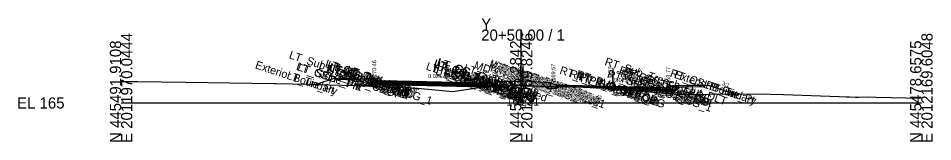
# Model space of a CAD drawing. Extents: x -26 to 3203, y -10 to 9532.
# Drawn here: x 974.3 to 1202.8, y 4490.3 to 4521.2 of the extents above; entities that cross this region are included whole.
import ezdxf

# ---------------------------------------------------------------- set-up
doc = ezdxf.new("R2010")
doc.units = 0
for name, color, linetype in [('Default', 7, 'Continuous'), ('Exist CMT Pavement', 7, 'Continuous'), ('Exist Cross Section Cell', 7, 'Continuous'), ('Exist XS Center Line Elevation Label', 7, 'Continuous'), ('Exist XS Ground Line', 7, 'Continuous'), ('Prop CMT Conc Surface', 7, 'Continuous'), ('Prop CMT Concrete Structures', 7, 'Continuous'), ('Prop CMT Pvmt Course 1', 7, 'Continuous'), ('Prop CMT Pvmt Course 1 CG', 7, 'Continuous'), ('Prop CMT Pvmt Course 2', 7, 'Continuous'), ('Prop CMT Pvmt Course 2 Wedge', 7, 'Continuous'), ('Prop CMT Pvmt Course 3', 7, 'Continuous'), ('Prop CMT Pvmt Course 3 Wedge', 7, 'Continuous'), ('Prop CMT Pvmt Surface', 7, 'Continuous'), ('Prop CMT Slope Grass', 7, 'Continuous'), ('Prop CMT Subgrade Earthwork', 7, 'Continuous'), ('Prop XS Hydro Elevations', 7, 'Continuous'), ('Prop XS Label Text', 7, 'Continuous'), ('Prop XS SE Text', 7, 'Continuous'), ('Prop XS Side Slope Text', 7, 'Continuous'), ('Scratch_Level_0', 7, 'Continuous')]:
    doc.layers.add(name, color=color, linetype=linetype)

msp = doc.modelspace()

# ---------------------------------------------------------------- linework, layer by layer
at = {"layer": 'Exist CMT Pavement'}
msp.add_lwpolyline([(1108.75, 4504.14), (1109.73, 4504.11), (1110.15, 4504.11), (1111.59, 4504.1), (1111.98, 4504.08), (1112.22, 4504.08), (1112.84, 4504.05), (1114.71, 4503.99), (1115.52, 4503.96), (1117.22, 4503.88), (1118.69, 4503.81), (1119.72, 4503.77), (1121.06, 4503.7), (1122.22, 4503.64), (1122.81, 4503.62), (1122.87, 4503.61), (1123, 4503.6), (1123.77, 4503.56), (1124.07, 4503.54)], dxfattribs=at)
at = {"layer": 'Exist Cross Section Cell'}
for p, q in [((1100, 4500), (1100, 4518.36)), ((1000, 4500), (1100, 4500)), ((1100, 4500), (1200, 4500))]:
    msp.add_line(p, q, dxfattribs=at)
at = {"layer": 'Exist XS Ground Line'}
msp.add_lwpolyline([(1000, 4505.36), (1004.11, 4505.33), (1016.12, 4505.21), (1038.27, 4504.86), (1038.72, 4504.84), (1046.79, 4504.68), (1048.7, 4504.64), (1058.6, 4504.34), (1066.36, 4504.06), (1074.11, 4503.72), (1082.88, 4502.84), (1091.12, 4504.15), (1098.32, 4504.33), (1099.02, 4504.32), (1100, 4504.31), (1100.4, 4504.3), (1102.22, 4504.26), (1103.5, 4504.24), (1104.72, 4504.23), (1107.49, 4504.17), (1109.73, 4504.11), (1110.15, 4504.11), (1111.59, 4504.1), (1112.22, 4504.08), (1112.84, 4504.05), (1114.71, 4503.99), (1115.52, 4503.96), (1117.22, 4503.88), (1118.69, 4503.81), (1119.72, 4503.77), (1121.06, 4503.7), (1122.22, 4503.64), (1122.87, 4503.61), (1124.07, 4503.54), (1129.72, 4502.97), (1140.1, 4502.1), (1154.04, 4502.24), (1162.24, 4502.2), (1165.59, 4502.09), (1179.45, 4501.6), (1181.22, 4501.52), (1182.08, 4501.5), (1183.53, 4501.46), (1184.27, 4501.44), (1186.69, 4501.52), (1188.62, 4501.42), (1200, 4501.19)], dxfattribs=at)
at = {"layer": 'Prop CMT Conc Surface'}
for points in [[(1058.75, 4506.05), (1053.75, 4506.15)], [(1063.25, 4505.46), (1063.25, 4505.96), (1062.75, 4505.96)], [(1065.25, 4505.5), (1063.25, 4505.46)], [(1091.25, 4504.96), (1093.25, 4504.91), (1093.25, 4505.08), (1094, 4505.33)], [(1108.75, 4504.55), (1108, 4504.57), (1108, 4504.74), (1107.24, 4504.99)], [(1134.75, 4503.9), (1136.75, 4503.77)], [(1136.75, 4503.77), (1136.75, 4504.27), (1137.25, 4504.27)]]:
    msp.add_lwpolyline(points, dxfattribs=at)
at = {"layer": 'Prop CMT Concrete Structures'}
for points in [[(1053.75, 4505.82), (1053.75, 4506.15)], [(1053.75, 4506.15), (1058.75, 4506.05)], [(1058.75, 4505.72), (1053.75, 4505.82)], [(1058.75, 4506.05), (1058.75, 4505.72)], [(1065.25, 4505.5), (1063.25, 4505.46), (1063.25, 4505.96), (1062.75, 4505.96)], [(1062.75, 4505.96), (1062.75, 4504.97), (1065.25, 4504.91)], [(1065.25, 4504.91), (1065.25, 4505.5)], [(1091.25, 4504.96), (1093.25, 4504.91), (1093.25, 4505.08), (1094, 4505.33)], [(1091.25, 4504.37), (1091.25, 4504.96)], [(1094, 4505.33), (1094, 4504.31)], [(1108.75, 4504.55), (1108, 4504.57), (1108, 4504.74), (1107.24, 4504.99)], [(1107.24, 4504.99), (1107.24, 4504.01)], [(1108.75, 4503.97), (1108.75, 4504.55)], [(1145.75, 4504.45), (1137.75, 4504.29)], [(1145.75, 4504.12), (1145.75, 4504.45)], [(1094, 4504.31), (1091.25, 4504.37)], [(1107.24, 4504.01), (1108.75, 4503.97)], [(1134.75, 4503.9), (1136.75, 4503.77), (1136.75, 4504.27), (1137.25, 4504.27)], [(1137.25, 4504.27), (1137.25, 4503.26), (1134.75, 4503.32)], [(1134.75, 4503.32), (1134.75, 4503.9)], [(1137.75, 4504.29), (1137.75, 4503.96)], [(1137.75, 4503.96), (1145.75, 4504.12)]]:
    msp.add_lwpolyline(points, dxfattribs=at)
at = {"layer": 'Prop CMT Pvmt Course 1'}
for points in [[(1091.25, 4504.96), (1065.25, 4505.5)], [(1065.25, 4505.5), (1065.25, 4505.25)], [(1065.25, 4505.25), (1091.25, 4504.71)], [(1091.25, 4504.71), (1091.25, 4504.96)], [(1091.25, 4504.71), (1091.25, 4504.71), (1091.25, 4504.71)], [(1108.75, 4504.55), (1134.75, 4503.9)], [(1108.75, 4504.3), (1108.75, 4504.55)], [(1134.75, 4503.65), (1124.07, 4503.92), (1108.75, 4504.3)], [(1108.75, 4504.3), (1108.75, 4504.3)], [(1134.75, 4503.9), (1134.75, 4503.65)]]:
    msp.add_lwpolyline(points, dxfattribs=at)
at = {"layer": 'Prop CMT Pvmt Course 1 CG'}
for points in [[(1065.25, 4504.91), (1062.25, 4504.98), (1061.92, 4504.65)], [(1061.92, 4504.65), (1065.25, 4504.58)], [(1065.25, 4504.58), (1065.25, 4504.91)], [(1091.25, 4504.37), (1094.5, 4504.3), (1094.84, 4503.96)], [(1091.25, 4504.04), (1091.25, 4504.37)], [(1094.84, 4503.96), (1091.25, 4504.04)], [(1108.75, 4503.97), (1106.74, 4504.02), (1106.41, 4503.7)], [(1106.41, 4503.7), (1108.75, 4503.64)], [(1108.75, 4503.64), (1108.75, 4503.97)], [(1134.75, 4503.32), (1137.75, 4503.25), (1138.09, 4502.9)], [(1134.75, 4502.99), (1134.75, 4503.32)], [(1138.09, 4502.9), (1134.75, 4502.99)]]:
    msp.add_lwpolyline(points, dxfattribs=at)
at = {"layer": 'Prop CMT Pvmt Course 2'}
for points in [[(1091.25, 4504.71), (1065.25, 4505.25)], [(1065.25, 4505.25), (1065.25, 4504.91)], [(1065.25, 4504.91), (1091.25, 4504.37)], [(1091.25, 4504.37), (1091.25, 4504.71)], [(1108.75, 4504.3), (1108.75, 4504.3)], [(1122.87, 4503.62), (1122.87, 4503.95)], [(1122.87, 4503.95), (1134.75, 4503.65)], [(1134.75, 4503.32), (1122.87, 4503.62)], [(1134.75, 4503.65), (1134.75, 4503.32)]]:
    msp.add_lwpolyline(points, dxfattribs=at)
msp.add_lwpolyline([(1108.75, 4504.3), (1108.75, 4503.97), (1108.75, 4503.97)], close=True, dxfattribs=at)
at = {"layer": 'Prop CMT Pvmt Course 2 Wedge'}
for points in [[(1108.75, 4504.14), (1108.75, 4504.3)], [(1108.75, 4504.3), (1109.73, 4504.28), (1110.15, 4504.27), (1111.59, 4504.23), (1111.98, 4504.22), (1112.22, 4504.22), (1112.84, 4504.2), (1114.71, 4504.16), (1115.52, 4504.14), (1117.22, 4504.09), (1118.69, 4504.06), (1119.72, 4504.03), (1121.06, 4504), (1122.22, 4503.97), (1122.81, 4503.95), (1122.87, 4503.95)], [(1122.87, 4503.62), (1122.81, 4503.62), (1122.62, 4503.62), (1122.22, 4503.64), (1121.06, 4503.7), (1119.72, 4503.77), (1118.69, 4503.81), (1117.22, 4503.88), (1115.52, 4503.96), (1114.71, 4503.99), (1112.84, 4504.05), (1112.22, 4504.08), (1111.98, 4504.08), (1111.59, 4504.1), (1110.15, 4504.11), (1109.73, 4504.11), (1108.75, 4504.14)], [(1122.87, 4503.95), (1122.87, 4503.62)]]:
    msp.add_lwpolyline(points, dxfattribs=at)
at = {"layer": 'Prop CMT Pvmt Course 3'}
for points in [[(1091.25, 4504.37), (1065.25, 4504.91)], [(1065.25, 4504.91), (1065.25, 4504.58)], [(1065.25, 4504.58), (1091.25, 4504.04)], [(1091.25, 4504.04), (1091.25, 4504.37)], [(1108.75, 4503.97), (1108.75, 4503.97), (1108.75, 4503.64), (1108.75, 4503.64)], [(1108.75, 4503.64), (1108.75, 4503.97)], [(1122.87, 4503.62), (1134.75, 4503.32)], [(1122.87, 4503.28), (1122.87, 4503.62)], [(1134.75, 4502.99), (1122.87, 4503.28)], [(1134.75, 4503.32), (1134.75, 4502.99)]]:
    msp.add_lwpolyline(points, dxfattribs=at)
at = {"layer": 'Prop CMT Pvmt Course 3 Wedge'}
for points in [[(1124.07, 4503.54), (1123.77, 4503.56), (1123, 4503.6), (1122.87, 4503.61), (1122.81, 4503.62), (1122.62, 4503.62)], [(1122.62, 4503.62), (1122.81, 4503.62)], [(1122.81, 4503.62), (1122.87, 4503.62)], [(1122.87, 4503.62), (1122.87, 4503.57)]]:
    msp.add_lwpolyline(points, dxfattribs=at)
at = {"layer": 'Prop CMT Pvmt Surface'}
for points in [[(1091.25, 4504.96), (1065.25, 4505.5)], [(1108.75, 4504.55), (1134.75, 4503.9)]]:
    msp.add_lwpolyline(points, dxfattribs=at)
at = {"layer": 'Prop CMT Slope Grass'}
for points in [[(1053.25, 4506.15), (1048.71, 4504.64)], [(1062.75, 4505.96), (1053.25, 4506.15)], [(1094, 4505.33), (1100.62, 4505.46)], [(1107.24, 4504.99), (1100.62, 4505.46)], [(1137.25, 4504.27), (1146.75, 4504.46)], [(1146.75, 4504.46), (1153.41, 4502.24)]]:
    msp.add_lwpolyline(points, dxfattribs=at)
at = {"layer": 'Prop CMT Subgrade Earthwork'}
for points in [[(1065.25, 4504.58), (1061.92, 4504.65), (1060.57, 4506)], [(1091.25, 4504.04), (1065.25, 4504.58)], [(1065.25, 4504.58), (1065.25, 4504.58)], [(1096.25, 4505.38), (1094.84, 4503.96)], [(1104.96, 4505.15), (1106.41, 4503.7)], [(1094.84, 4503.96), (1091.25, 4504.04)], [(1091.25, 4504.04), (1091.25, 4504.04)], [(1091.25, 4504.04), (1091.25, 4504.04)], [(1106.41, 4503.7), (1108.75, 4503.64)], [(1108.75, 4503.64), (1108.74, 4504.14)], [(1108.75, 4503.64), (1108.75, 4503.64)], [(1108.75, 4503.64), (1108.75, 4503.64)], [(1122.87, 4503.28), (1122.88, 4503.61)], [(1122.87, 4503.28), (1134.75, 4502.99)], [(1134.75, 4502.99), (1138.09, 4502.9), (1139.51, 4504.32)], [(1134.75, 4502.99), (1134.75, 4502.99)]]:
    msp.add_lwpolyline(points, dxfattribs=at)
at = {"layer": 'Prop XS Label Text'}
for p, q in [((1100.4, 4509.3), (1100.4, 4504.3)), ((1122.87, 4508.61), (1122.87, 4503.61))]:
    msp.add_line(p, q, dxfattribs=at)

# ---------------------------------------------------------------- texts
at = {"layer": 'Default'}
msp.add_text('-', height=0.0001, dxfattribs=at).set_placement((1000, 4500))
at = {"layer": 'Exist Cross Section Cell'}
for s, p in [('Y', (1090, 4518.36)), ('20+50.00 / 1', (1090, 4515.56)), ('EL 165', (974, 4498.6))]:
    msp.add_text(s, height=2.8, dxfattribs=at).set_placement(p)
for s, p in [('E 2011970.0444', (1002.8, 4490)), ('E 2012069.8246', (1102.8, 4490)), ('E 2012169.6048', (1202.8, 4490)), ('N 445491.9108', (1000, 4490)), ('N 445485.2842', (1100, 4490)), ('N 445478.6575', (1200, 4490))]:
    msp.add_text(s, height=2.8, rotation=90, dxfattribs=at).set_placement(p)
at = {"layer": 'Exist XS Center Line Elevation Label'}
msp.add_text('169.31', height=2, dxfattribs=at).set_placement((1096.32, 4499.31))
at = {"layer": 'Prop XS Hydro Elevations'}
for s, p in [('170.46', (1063.75, 4506.46)), ('169.91', (1093.75, 4505.91)), ('169.57', (1108.5, 4505.57)), ('168.77', (1137.25, 4504.77))]:
    msp.add_text(s, height=1, rotation=90, dxfattribs=at).set_placement(p)
at = {"layer": 'Prop XS Label Text'}
for p in [(1100.3, 4505.33), (1122.77, 4504.64)]:
    msp.add_text('E. EOT', height=1, rotation=90, dxfattribs=at).set_placement(p)
at = {"layer": 'Prop XS SE Text'}
for s, rotation, p in [('0.021', 358.8071, (1076.71, 4506.26)), ('0.025', 358.5679, (1123.16, 4505.27))]:
    msp.add_text(s, height=1, rotation=rotation, dxfattribs=at).set_placement(p)
at = {"layer": 'Prop XS Side Slope Text'}
for rotation, p in [(18.4349, (1049.53, 4506.03)), (341.5651, (1150.07, 4504.47))]:
    msp.add_text('3:1', height=1, rotation=rotation, dxfattribs=at).set_placement(p)
at = {"layer": 'Scratch_Level_0'}
for s, p in [('LT_Sub_Trench_Out_DLT', (1041.82, 4511.2)), ('RT_Sub_Trench_Out_DLT', (1120.71, 4509.53)), ('Exterior Boundary', (1033.35, 4508.7)), ('LT_CSLP_Pnt', (1043.61, 4508.31)), ('LT_Slope_Fill', (1043.94, 4508.2)), ('LT_CG1_Shelf_Out', (1049.18, 4508.28)), ('LT_CG_Top_Face', (1050.85, 4509.04)), ('LT_CG_Top_BOC', (1051.32, 4508.71)), ('LT_CG_Bot_BOC', (1051.35, 4507.71)), ('LT_CG_Top_Gut', (1051.77, 4508.23)), ('LT_Sub_OEOT_CG_1', (1051.86, 4507.99)), ('LT_CG_Bot_IE', (1055.36, 4507.15)), ('LT_PV2_OEOT', (1055.61, 4507.41)), ('LT_PV1_OEOT', (1056.15, 4507.48)), ('LT_CG_Bot FOG Out', (1076.05, 4508.38)), ('LT_CG_Bot_IE_Med', (1077.71, 4507.83)), ('LT_CG_Top Gut Out', (1077.9, 4508.97)), ('LT_CG_Top FOC Out', (1078.02, 4509.1)), ('LT_Sub_IEOT_CG_1', (1078.47, 4507.24)), ('LT_CG_Top BOC Out', (1078.73, 4509.37)), ('LT_CG_Bot BOC Out', (1078.76, 4508.34)), ('LT_CG_Top_BOC_Med', (1078.88, 4509.32)), ('LT_PV2_OEEOP', (1080.79, 4507.14)), ('LT_Sub_DLT_In', (1085.45, 4507.92)), ('MD_Crown Point', (1088.04, 4508.6)), ('RT_CG_Top_Face_Med', (1091.86, 4509.07)), ('RT_CG_Top_BOC_Med', (1092.07, 4508.99)), ('RT_CG_Bot_BOC_Med', (1092.1, 4508)), ('RT_CG_Top_Gut_Med', (1092.79, 4508.59)), ('RT_Sub_DLT_In', (1094.11, 4507.72)), ('RT_CG_Bot_IE_Med', (1095.17, 4507.44)), ('RT_PV_Sub_Tie_In', (1095.63, 4507.45)), ('RT_PV_Sub_Tie_Out', (1109.45, 4507.37)), ('RT_CG_Top_Face', (1124.3, 4507.37)), ('LT_Tie_Pt', (1041.22, 4506.08)), ('LT_Sub_OEOP', (1052.23, 4506.83)), ('LT_Sub_OEOT', (1055.52, 4506.77)), ('LT_PV3_OEOT', (1055.61, 4507.07)), ('LT_Sub_OEEOP', (1080.7, 4506.5)), ('LT_PV3_OEEOP', (1080.79, 4506.8)), ('LT_Sub_IEEOP', (1081.31, 4506.3)), ('LT_PV2_IEEOP', (1081.4, 4506.93)), ('LT_Sub_PGL', (1082.51, 4505.9)), ('LT_PV2_PGL', (1082.6, 4506.54)), ('LT_CG1_Shelf_In', (1082.96, 4507.1)), ('LT_PV1_PGL', (1083.14, 4506.61)), ('LT_Sub_IEOP', (1085.75, 4505.94)), ('RT_CG1_Shelf_In', (1095.16, 4506.83)), ('RT_Sub_IEOT_CG_1', (1095.93, 4506.86)), ('RT_PV_IEEOP_EG', (1097.18, 4506.94)), ('RT_Sub_IEOP', (1097.28, 4505.69)), ('RT_Sub_IEEOP', (1098.77, 4505.91)), ('RT_PV2_IEEOP', (1098.86, 4506.55)), ('RT_PV3_IEEOP', (1098.86, 4506.21)), ('RT_Sub_PGL', (1099.96, 4505.51)), ('RT_PV2_PGL', (1100.05, 4506.15)), ('RT_PV3_PGL', (1100.05, 4505.82)), ('RT_PV1_PGL', (1100.59, 4506.22)), ('RT_PV_OEEOP_EG', (1111.9, 4506.54)), ('RT_Sub_OEEOP', (1113.48, 4505.73)), ('RT_PV2_OEEOP', (1113.57, 4506.37)), ('RT_PV3_OEEOP', (1113.57, 4506.04)), ('RT_Sub_OEOT_CG_1', (1121.32, 4506.41)), ('RT_CG1_Shelf_Out', (1124.63, 4506.57)), ('RT_CG_Bot_IE', (1124.82, 4505.58)), ('RT_Sub_OEOT', (1124.98, 4505.19)), ('RT_PV2_OEOT', (1125.07, 4505.83)), ('RT_PV3_OEOT', (1125.07, 4505.49)), ('RT_CG_Top_Gut', (1125.23, 4506.56)), ('RT_PV1_OEOT', (1125.6, 4505.9)), ('RT_CG_Top_BOC', (1125.77, 4507.05)), ('RT_CG_Bot_BOC', (1125.8, 4506.02)), ('RT_Sub_OEOP', (1128.35, 4505.1)), ('RT_CSLP_Pnt', (1137.07, 4506.64)), ('Exterior Boundary', (1138.05, 4506.31)), ('RT_Tie_Pt', (1145.88, 4503.7))]:
    msp.add_text(s, height=2, rotation=341.5651, dxfattribs=at).set_placement(p)

doc.saveas('drawing.dxf')
